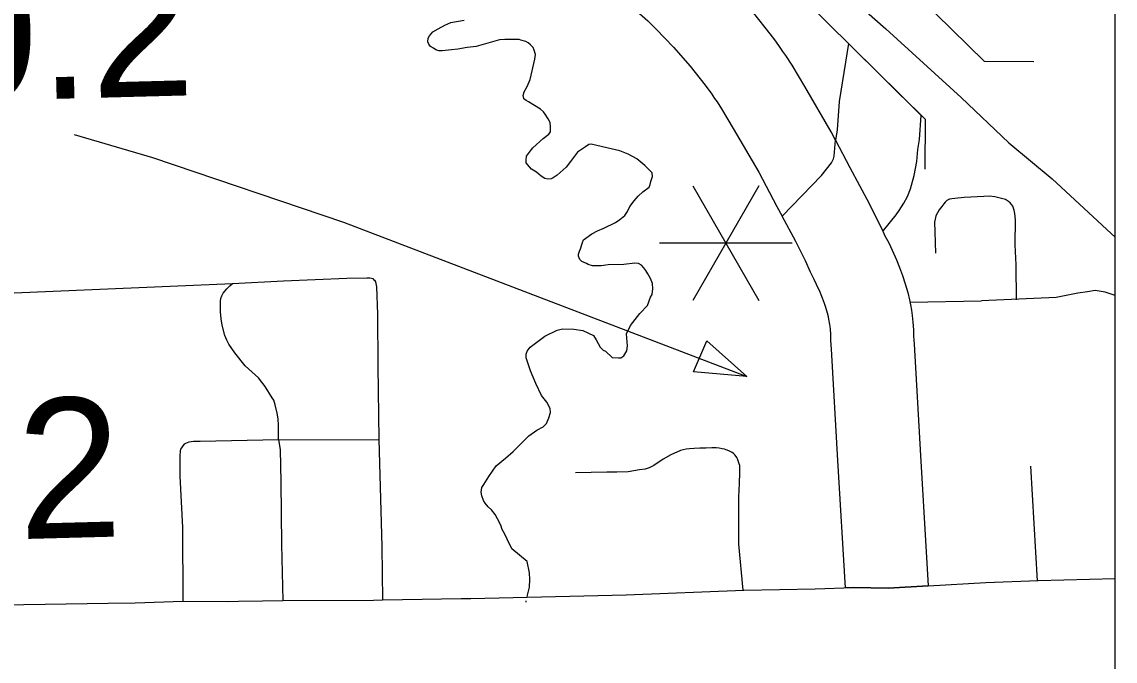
# Model space of a CAD drawing. Extents: x 1084508 to 1142749, y 1057638 to 1093403.
# Drawn here: x 1141714 to 1142749, y 1063169 to 1063775 of the extents above; entities that cross this region are included whole.
import ezdxf

# ---------------------------------------------------------------- set-up
doc = ezdxf.new("R2010")
doc.units = 0
for name, color, linetype in [('DSN_DRFT_Named-Boundary', 7, 'Continuous'), ('Level 10', 7, 'Continuous'), ('Level 15', 7, 'Continuous'), ('Level 33', 7, 'Continuous'), ('Level 34', 7, 'Continuous'), ('Level 35', 7, 'Continuous'), ('Level 37', 7, 'Continuous'), ('Level 40', 7, 'Continuous'), ('Level 48', 7, 'Continuous')]:
    doc.layers.add(name, color=color, linetype=linetype)

msp = doc.modelspace()

# ---------------------------------------------------------------- linework, layer by layer
at = {"layer": 'DSN_DRFT_Named-Boundary'}
msp.add_lwpolyline([(1084507.9, 1057640), (1142749.2, 1057640), (1142749.2, 1093403.4), (1084507.9, 1093403.4)], close=True, dxfattribs=at)
at = {"layer": 'Level 10'}
msp.add_line((1142428.7, 1063600.4), (1142433.8, 1063591.1), dxfattribs=at)
for points in [[(1142484.4, 1063663.2), (1142480.2, 1063671), (1142455.2, 1063713.9), (1142443.3, 1063734.1), (1142437.4, 1063743.3), (1142434.5, 1063747.3), (1142430.8, 1063752.9), (1142426.8, 1063758.3), (1142422.4, 1063763.8), (1142407.1, 1063783.5), (1142388.8, 1063804), (1142370.6, 1063823.5), (1142360, 1063833.7), (1142343.9, 1063848.2), (1142321.3, 1063865.8), (1142288.9, 1063890), (1142254.3, 1063916.9), (1142200, 1063958.9), (1142164, 1063986), (1142107.2, 1064029.7), (1142060.6, 1064067.3)], [(1142010, 1064007.4), (1142058.6, 1063968), (1142116.5, 1063923.6), (1142152.4, 1063896.5), (1142206.3, 1063854.9), (1142241.3, 1063827.7), (1142273.7, 1063803.4), (1142293.5, 1063788), (1142306.5, 1063776.3), (1142314.6, 1063768.5), (1142330.8, 1063751.2), (1142346.8, 1063733.2), (1142360.8, 1063715.3), (1142364.5, 1063710.6), (1142366.6, 1063707.8), (1142369.9, 1063702.8), (1142372.3, 1063699.4), (1142376.4, 1063693), (1142387.5, 1063674.2), (1142411.6, 1063632.9), (1142428.7, 1063600.4)], [(1142433.8, 1063591.1), (1142471, 1063629.7), (1142480.7, 1063641.7), (1142482.6, 1063645.6), (1142483, 1063647.9), (1142484.4, 1063663.2)]]:
    msp.add_lwpolyline(points, dxfattribs=at)
at = {"layer": 'Level 15'}
for p, q in [((1142565.6, 1063686.6), (1142496.8, 1063754.7)), ((1142446.7, 1063567.1), (1142433.8, 1063591.1)), ((1142572.3, 1063240.7), (1142626.8, 1063243.8)), ((1142626.8, 1063243.8), (1142676.4, 1063245.7)), ((1142676.4, 1063245.7), (1142749.2, 1063247.8)), ((1142397.5, 1063236.5), (1142465.2, 1063238)), ((1142465.2, 1063238), (1142501.3, 1063239.1)), ((1142501.3, 1063239.1), (1142534.1, 1063238.6)), ((1142534.1, 1063238.6), (1142572.3, 1063240.7)), ((1141961, 1063226.9), (1142046.7, 1063227.2)), ((1142046.7, 1063227.2), (1142055.2, 1063227.6))]:
    msp.add_line(p, q, dxfattribs=at)
for points in [[(1142496.8, 1063754.7), (1142487.9, 1063699.7), (1142485.8, 1063672.9), (1142484.4, 1063663.2)], [(1142544.6, 1063596.4), (1142549, 1063603.5), (1142552.6, 1063609.9), (1142555.3, 1063617.1), (1142558.9, 1063629.6), (1142561.4, 1063642.9), (1142562.4, 1063654.2), (1142563.8, 1063663.9), (1142565.6, 1063686.6)], [(1142433.8, 1063591.1), (1142471, 1063629.7), (1142480.7, 1063641.7), (1142482.6, 1063645.6), (1142483, 1063647.9), (1142484.4, 1063663.2)], [(1142484.4, 1063663.2), (1142498, 1063637.4), (1142516.4, 1063603.1), (1142529.2, 1063577)], [(1142484.4, 1063663.2), (1142498, 1063637.4), (1142516.4, 1063603.1), (1142529.2, 1063577)], [(1142529.2, 1063577), (1142529.8, 1063577.7), (1142541.7, 1063592.4), (1142544.6, 1063596.4)], [(1142529.2, 1063577), (1142531.2, 1063572.5)], [(1142460.8, 1063537.9), (1142455.8, 1063548.8), (1142446.7, 1063567.1)], [(1142531.2, 1063572.5), (1142534.8, 1063565.7), (1142537.9, 1063558.8)], [(1142537.9, 1063558.8), (1142542, 1063549.7), (1142544.9, 1063542.6), (1142547.9, 1063535), (1142550.5, 1063527.1), (1142552.8, 1063518.9), (1142554.5, 1063511.8), (1142555.3, 1063507), (1142556.2, 1063502.1), (1142557.1, 1063497.1), (1142557.7, 1063490.6), (1142558.2, 1063483.5), (1142558.4, 1063477.3), (1142558.9, 1063469.9), (1142565, 1063364.2), (1142572.3, 1063240.7)], [(1142466.5, 1063526.3), (1142464.3, 1063531.2), (1142460.8, 1063537.9)], [(1142470.8, 1063516.5), (1142469.8, 1063519), (1142466.5, 1063526.3)], [(1142493.8, 1063238.9), (1142486.6, 1063359.6), (1142480.5, 1063465.1), (1142480, 1063473.4), (1142479.8, 1063479.4), (1142479.5, 1063484.1), (1142479.2, 1063486.5), (1142478.9, 1063488.6), (1142478, 1063493.4), (1142477.6, 1063495.8), (1142476.8, 1063499.2), (1142475.3, 1063504.5), (1142474, 1063508.4), (1142472, 1063513.5), (1142470.8, 1063516.5)], [(1142055.2, 1063227.6), (1142074.1, 1063227.9), (1142129.8, 1063228.7), (1142138.8, 1063228.8), (1142286, 1063232.2), (1142397.5, 1063236.5)], [(1142572.3, 1063240.7), (1142534.1, 1063238.6), (1142501.3, 1063239.1), (1142493.8, 1063238.9)], [(1141371.5, 1063217.5), (1141432.2, 1063218.5), (1141476.1, 1063219.9), (1141496.6, 1063220.6), (1141588.3, 1063221.9), (1141623.1, 1063221.8), (1141655.5, 1063222.2), (1141795.5, 1063224.2), (1141821.1, 1063224.6), (1141866.3, 1063226.1)], [(1141866.3, 1063226.1), (1141908.6, 1063226), (1141918.9, 1063226.3), (1141941.5, 1063226.6), (1141961, 1063226.9)]]:
    msp.add_lwpolyline(points, dxfattribs=at)
at = {"layer": 'Level 33'}
msp.add_line((1141956.9, 1063379), (1142051.7, 1063379.3), dxfattribs=at)
for points in [[(1141913.2, 1063527.4), (1141961.4, 1063529.8), (1142021.6, 1063532.5), (1142040.3, 1063532.7), (1142043.4, 1063532.7), (1142044.9, 1063532.4), (1142046, 1063531.9), (1142046.9, 1063531.1), (1142047.6, 1063530.5), (1142048.5, 1063528.8), (1142049.1, 1063527.4), (1142049.6, 1063524.1), (1142050.5, 1063498.3), (1142050.8, 1063448.8), (1142051.7, 1063379.3)], [(1141632.2, 1063515.3), (1141913.2, 1063527.4)], [(1141956.9, 1063379), (1141956.8, 1063392.6), (1141956.5, 1063399.1), (1141955.5, 1063404.3), (1141953.7, 1063412.2), (1141952.2, 1063416.6), (1141950.8, 1063419.1), (1141944, 1063429.8), (1141937.9, 1063438), (1141925.3, 1063449.3), (1141915.4, 1063461.5), (1141909.7, 1063469.8), (1141907.7, 1063473.5), (1141905.9, 1063477.9), (1141903.4, 1063487.9), (1141902.5, 1063493.8), (1141901.9, 1063500.5), (1141901.9, 1063510.8), (1141902.3, 1063513.1), (1141903, 1063515.6), (1141904.4, 1063518.3), (1141907.8, 1063522.2), (1141910.6, 1063525), (1141913.2, 1063527.4)], [(1141956.9, 1063379), (1141882.7, 1063377.7), (1141876.4, 1063377.5), (1141871.7, 1063376.8), (1141870.2, 1063376.3), (1141868.6, 1063375.7), (1141867.4, 1063374.9), (1141866.2, 1063373.6)], [(1141956.9, 1063379), (1141958.2, 1063370.1), (1141958.9, 1063338.9), (1141959.7, 1063280), (1141960.8, 1063226.9)], [(1142051.7, 1063379.3), (1142054.8, 1063278.1), (1142055.3, 1063227.6)], [(1141866.2, 1063373.6), (1141864.8, 1063371.6), (1141864.1, 1063370.3), (1141863.7, 1063368.7), (1141863.5, 1063367.4), (1141863.2, 1063365), (1141863.2, 1063344.6), (1141865.7, 1063296.1), (1141866, 1063226.1)], [(1142396.8, 1063236.5), (1142392.8, 1063280.2), (1142392.8, 1063325.2), (1142393.4, 1063337.6), (1142393.6, 1063348.2), (1142393.6, 1063351.1), (1142393.6, 1063353.3), (1142393.6, 1063354.9), (1142393.2, 1063356.3), (1142392.6, 1063358.2), (1142391.6, 1063361.1), (1142391, 1063362.5), (1142390.3, 1063363.4), (1142389.1, 1063365), (1142387.8, 1063366.1), (1142386.5, 1063367), (1142385.2, 1063367.8), (1142383.4, 1063368.7), (1142380.8, 1063369.6), (1142379.1, 1063370.2), (1142377.1, 1063370.6), (1142374.2, 1063371.1), (1142371.3, 1063371.4), (1142367.2, 1063371.4), (1142361.6, 1063371.3), (1142356, 1063371.2), (1142350.6, 1063370.9), (1142346.1, 1063370.6), (1142342.8, 1063370.3), (1142340.1, 1063369.6), (1142337.6, 1063368.9), (1142328.4, 1063364.8), (1142321.2, 1063360.9), (1142312.3, 1063354.8), (1142308, 1063352.5), (1142304, 1063351.4), (1142298.8, 1063350.6), (1142288, 1063348.9), (1142277.4, 1063348.4), (1142267.7, 1063348.4), (1142238, 1063347.9)], [(1142675.6, 1063245.6), (1142669.4, 1063354.1)]]:
    msp.add_lwpolyline(points, dxfattribs=at)
at = {"layer": 'Level 34'}
for points in [[(1142655.9, 1063511.8), (1142655.4, 1063545), (1142654.7, 1063563.9), (1142654.8, 1063587.7), (1142654.3, 1063593.7), (1142653.7, 1063596.8), (1142652.4, 1063600.5), (1142651.5, 1063601.8), (1142649.8, 1063603.7), (1142648.2, 1063605.1), (1142645.4, 1063606.8), (1142641.5, 1063607.9), (1142635.2, 1063609.4), (1142630, 1063610), (1142625, 1063609.8), (1142606.2, 1063608.7), (1142597.3, 1063607.9), (1142594.7, 1063607.7), (1142592.3, 1063607.2), (1142589.9, 1063605.9), (1142588.4, 1063604.4), (1142586.9, 1063602.7), (1142585.1, 1063600.3), (1142582.5, 1063597), (1142579.3, 1063591.4), (1142578.8, 1063588.3), (1142578.2, 1063585.5), (1142578.4, 1063576.4), (1142579.2, 1063556.1)], [(1142554.8, 1063509.7), (1142622.7, 1063510.8)], [(1142749.2, 1063516), (1142748.4, 1063516.3), (1142739.7, 1063519.1), (1142730.2, 1063520.7), (1142723.1, 1063519.5), (1142714, 1063518.3), (1142693.5, 1063514), (1142622.7, 1063510.8)]]:
    msp.add_lwpolyline(points, dxfattribs=at)
at = {"layer": 'Level 35'}
for points in [[(1142280, 1063652.9), (1142267.9, 1063655.8), (1142258.4, 1063658), (1142253, 1063659.3), (1142250.8, 1063658.9), (1142247.7, 1063657), (1142240.1, 1063651.9), (1142233.3, 1063642.8), (1142229.4, 1063637.5), (1142220.7, 1063629.9), (1142217, 1063627.4), (1142215, 1063626.4), (1142211.9, 1063626.1), (1142209, 1063626.8), (1142205.5, 1063629.2), (1142201, 1063632.7), (1142196.3, 1063635.6), (1142194.6, 1063637.9), (1142192.6, 1063640.1), (1142191.5, 1063641.6), (1142191.5, 1063644.1), (1142191.7, 1063648), (1142195.4, 1063652.9), (1142197.7, 1063655.8), (1142207.6, 1063664.6), (1142212.9, 1063668.8), (1142214.4, 1063671.2), (1142214.4, 1063673.7), (1142214.4, 1063675.8), (1142214, 1063679.9), (1142212.1, 1063683.4), (1142209.4, 1063687.9), (1142207.8, 1063690), (1142204.9, 1063692.6), (1142193.6, 1063699.6), (1142191.5, 1063700.9), (1142189.3, 1063702.3), (1142189.1, 1063702.7), (1142188.4, 1063705.4), (1142189.5, 1063709.1), (1142192.4, 1063714), (1142195.2, 1063720.6), (1142199.6, 1063739.8), (1142200.2, 1063744.5), (1142198.9, 1063748.6), (1142197.9, 1063750.9), (1142195.6, 1063753.6), (1142193.2, 1063755.4), (1142191.1, 1063756.6), (1142186.4, 1063757.9), (1142184.7, 1063758.5), (1142180.2, 1063758.5), (1142171, 1063758.7), (1142166.2, 1063758.3), (1142144, 1063752.1), (1142135.4, 1063750.9), (1142126.7, 1063749.4), (1142120.6, 1063748.8), (1142111.9, 1063747.8), (1142108.6, 1063747.8), (1142105.8, 1063748.8), (1142103.5, 1063750.5), (1142100.6, 1063752.1), (1142099.2, 1063754.2), (1142098.3, 1063756.4), (1142098.6, 1063759.9), (1142099.8, 1063762.2), (1142102.9, 1063765.9), (1142108, 1063768.8), (1142114.4, 1063772.1), (1142119.9, 1063774.6), (1142132.5, 1063777)], [(1142286.8, 1063463.5), (1142287.2, 1063468.3), (1142286.4, 1063479.6), (1142290.3, 1063487.6), (1142299.1, 1063498.9), (1142306.3, 1063506.6), (1142309.2, 1063514.2), (1142310.6, 1063516.8), (1142311.5, 1063522.4), (1142310.9, 1063527.3), (1142309.2, 1063532.1), (1142306.5, 1063536.6), (1142304.7, 1063539.7), (1142302.8, 1063542.2), (1142300.6, 1063544.6), (1142297.9, 1063546.3), (1142294.2, 1063546.5), (1142283.9, 1063545.3), (1142268.9, 1063545), (1142262.3, 1063544.2), (1142254.1, 1063544.2), (1142250.2, 1063545.3), (1142248.5, 1063546.3), (1142244, 1063548.1), (1142242.1, 1063550.2), (1142240.9, 1063553.1), (1142240.9, 1063555.1), (1142241.9, 1063557.8), (1142242.8, 1063560.3), (1142244.6, 1063566.2), (1142245.8, 1063568.7), (1142253.5, 1063574.3), (1142259, 1063577.2), (1142264.8, 1063579.8), (1142276.1, 1063585.2), (1142280, 1063587.9), (1142284.9, 1063591.8), (1142287.4, 1063595.7), (1142289.7, 1063600.4), (1142293.6, 1063605.8), (1142297.3, 1063610.1), (1142302, 1063614.2), (1142307.8, 1063618.7), (1142308.8, 1063621.2), (1142309.6, 1063623.9), (1142311.1, 1063628.6), (1142310.6, 1063632.3), (1142308, 1063635.2), (1142303.9, 1063639.3), (1142296.2, 1063645.5), (1142288, 1063649.8), (1142280, 1063652.9)], [(1142192.2, 1063263.7), (1142177.9, 1063275.9), (1142173.4, 1063285.1), (1142171, 1063289.8), (1142168.7, 1063294.1), (1142167.3, 1063298.3), (1142164.2, 1063304.2), (1142162.1, 1063308.3), (1142158.6, 1063312.7), (1142155.3, 1063315.5), (1142152.4, 1063319), (1142151, 1063321.7), (1142149.4, 1063326.2), (1142148.7, 1063329.5), (1142149.4, 1063334.1), (1142151.2, 1063336.7), (1142155.9, 1063344.4), (1142163.1, 1063354.4), (1142171.8, 1063361.9), (1142179.2, 1063368.2), (1142193.8, 1063382.9), (1142201.4, 1063388.4), (1142207.6, 1063391.5), (1142210.7, 1063394.6), (1142212.7, 1063400.1), (1142214.4, 1063404.9), (1142214.2, 1063408.8), (1142210.9, 1063414.8), (1142205.9, 1063421.3), (1142200.4, 1063432.5), (1142195.4, 1063444.6), (1142191.5, 1063457), (1142191.5, 1063460.2), (1142192.2, 1063463.1), (1142195, 1063467), (1142209, 1063477.3), (1142220.7, 1063483.1), (1142225.9, 1063484.3), (1142236.6, 1063483.9), (1142245, 1063482.7), (1142255.1, 1063477.9), (1142257.8, 1063473.8), (1142261.5, 1063467), (1142264.4, 1063464.2), (1142266.6, 1063463.3), (1142272.8, 1063457.2), (1142278.8, 1063457), (1142281, 1063457), (1142283.9, 1063458.8), (1142286.8, 1063463.5)], [(1142192.4, 1063230.6), (1142194.4, 1063239.4), (1142194.8, 1063246.8), (1142194.4, 1063253.1), (1142192.2, 1063263.7)], [(1142191.4, 1063225.4), (1142191.5, 1063226.4)]]:
    msp.add_lwpolyline(points, dxfattribs=at)
at = {"layer": 'Level 37'}
for points in [[(1142625.2, 1063738), (1142672.3, 1063737.8)], [(1142569.3, 1063635.6), (1142569.5, 1063682.7)]]:
    msp.add_lwpolyline(points, dxfattribs=at)
at = {"layer": 'Level 40'}
for p, q in [((1142625.2, 1063738), (1142506.6, 1063855.3)), ((1142453, 1063798), (1142569.7, 1063682.6))]:
    msp.add_line(p, q, dxfattribs=at)
for points in [[(1141626, 1064589.4), (1141715.3, 1064509), (1141783.6, 1064449.3), (1141858.5, 1064379.1), (1141917.6, 1064325.2), (1141978.8, 1064269.9), (1142022.6, 1064229.8), (1142116.9, 1064144), (1142188.9, 1064080.9), (1142280.9, 1063996.2), (1142325.1, 1063956.1), (1142429.8, 1063859.2), (1142532.2, 1063768.6), (1142603.5, 1063703.6), (1142648.7, 1063660.5), (1142689.6, 1063626.4), (1142745.6, 1063574.7), (1142749.2, 1063571.3)], [(1141626, 1064589.4), (1141715.3, 1064509), (1141783.6, 1064449.3), (1141858.5, 1064379.1), (1141917.6, 1064325.2), (1141978.8, 1064269.9), (1142022.6, 1064229.8), (1142116.9, 1064144), (1142188.9, 1064080.9), (1142280.9, 1063996.2), (1142325.1, 1063956.1), (1142429.8, 1063859.2), (1142532.2, 1063768.6)], [(1142532.2, 1063768.6), (1142603.5, 1063703.6), (1142648.7, 1063660.5), (1142689.6, 1063626.4), (1142745.6, 1063574.7), (1142749.2, 1063571.3)]]:
    msp.add_lwpolyline(points, dxfattribs=at)
at = {"layer": 'Level 48'}
for p, q in [((1142411.8, 1063620), (1142349.1, 1063511.3)), ((1142349.1, 1063620), (1142411.8, 1063511.3)), ((1142317.7, 1063565.7), (1142443.2, 1063565.7)), ((1142349.9, 1063443.5), (1142362.6, 1063472.9)), ((1142362.6, 1063472.9), (1142400.4, 1063439.2)), ((1142400.4, 1063439.2), (1142349.9, 1063443.5))]:
    msp.add_line(p, q, dxfattribs=at)
msp.add_lwpolyline([(1141763.1, 1063668.5), (1141837.3, 1063646.7), (1142018.4, 1063585.5), (1142400.4, 1063439.2)], dxfattribs=at)

# ---------------------------------------------------------------- texts
for s, p in [('0.2', (1141631.9, 1063699.3)), ('1.2', (1141563.2, 1063281.1))]:
    msp.add_text(s, height=132.58, rotation=1.508, dxfattribs=at).set_placement(p)

doc.saveas('drawing.dxf')
